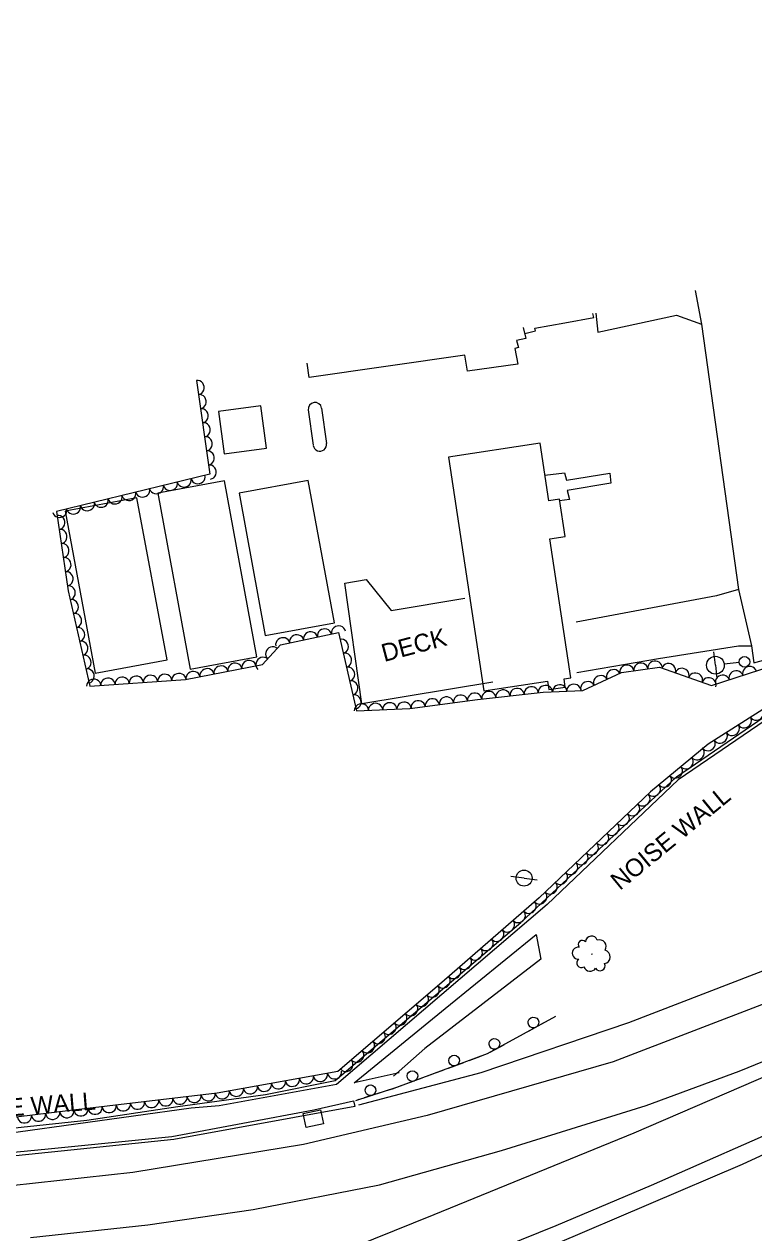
# Model space of a CAD drawing. Extents: x 1722896 to 1754269, y 648279 to 666297.
# Drawn here: x 1741122 to 1741327, y 650440.4 to 650780.1 of the extents above; entities that cross this region are included whole.
import ezdxf

# ---------------------------------------------------------------- set-up
doc = ezdxf.new("R2010")
doc.units = 0
for name, color, linetype in [('DESIGN - CENTERLINE - Proposed Text', 7, 'Continuous'), ('DESIGN - SCRATCH - User 1', 7, 'Continuous'), ('SURVEY - CENTERLINE - Preliminary Text', 7, 'Continuous'), ('SURVEY - CONTROL with Text', 7, 'Continuous'), ('SURVEY - DRAINAGE - Natural Features', 7, 'Continuous'), ('SURVEY - DTM - Breaklines', 7, 'Continuous'), ('SURVEY - VEGETATION - Features with Text', 7, 'Continuous')]:
    doc.layers.add(name, color=color, linetype=linetype)

msp = doc.modelspace()

# ---------------------------------------------------------------- linework, layer by layer
at = {"layer": 'DESIGN - CENTERLINE - Proposed Text'}
for p, q in [((1741201.83, 650671.71), (1741203.23, 650661.76)), ((1741205.54, 650672.24), (1741206.94, 650662.28))]:
    msp.add_line(p, q, dxfattribs=at)
for points in [[(1741262.67, 650693.18), (1741265.69, 650693.99), (1741265.5, 650694.69), (1741273.9, 650696.18), (1741282.07, 650697.68), (1741281.77, 650698.83)], [(1741262.19, 650694.89), (1741262.93, 650691.76), (1741260.35, 650691.18), (1741260.87, 650689.24), (1741259.85, 650688.97), (1741260.7, 650684.58), (1741246.52, 650682.65), (1741245.75, 650687.1), (1741202.05, 650680.8), (1741201.55, 650684.88)], [(1741268.27, 650653.38), (1741273.76, 650654.06), (1741274.33, 650651.93), (1741286.57, 650653.89), (1741286.78, 650651.12), (1741274.58, 650649.02), (1741275.21, 650646.57), (1741272.42, 650646.17)], [(1741253.69, 650595.23), (1741216.85, 650589.07), (1741212.07, 650623.02), (1741218.06, 650624.06), (1741225.06, 650615.31), (1741245.84, 650618.78)]]:
    msp.add_lwpolyline(points, dxfattribs=at)
for points in [[(1741188.52, 650672.83), (1741176.57, 650671.23), (1741178.16, 650659.37), (1741190.11, 650660.97)], [(1741241.19, 650658.42), (1741251.12, 650592.77), (1741269.03, 650595.49), (1741269.39, 650593.11), (1741274, 650593.81), (1741273.66, 650596.08), (1741275.59, 650596.37), (1741269.67, 650635.5), (1741273.94, 650636.14), (1741272.36, 650646.6), (1741269.37, 650646.14), (1741266.92, 650662.32)], [(1741159.54, 650648.33), (1741168.64, 650598.82), (1741187.39, 650602.26), (1741178.29, 650651.78)], [(1741182.36, 650648.29), (1741189.74, 650608.29), (1741209.2, 650611.88), (1741201.83, 650651.88)], [(1741133.49, 650643.25), (1741141.99, 650597.71), (1741162.15, 650601.47), (1741153.66, 650647.01)]]:
    msp.add_lwpolyline(points, close=True, dxfattribs=at)
for centre, start, end in [((1741203.69, 650671.95), 8.0108, 188.0108), ((1741205.09, 650662), 188.0108, 8.0108)]:
    msp.add_arc(centre, 1.88, start, end, dxfattribs=at)
at = {"layer": 'DESIGN - SCRATCH - User 1'}
for points in [[(1741061.34, 650465.37), (1741061.07, 650466.47), (1741088.23, 650467.15), (1741114.06, 650469.31), (1741139.61, 650472.03), (1741165.16, 650475.88), (1741189.82, 650479.28), (1741209.34, 650483.17), (1741261.57, 650527.63), (1741305.3, 650568.56), (1741340.53, 650592.75), (1741365.31, 650610.02), (1741455.52, 650669.76), (1741542.31, 650723.51), (1741587.32, 650746.12), (1741600.67, 650752.84)], [(1741601.2, 650750.77), (1741582.94, 650742.32), (1741549.07, 650725.47), (1741541.49, 650721.89), (1741464.8, 650673.87), (1741423.33, 650647.16), (1741353.95, 650600.86), (1741332.25, 650585.8), (1741305.68, 650567.69), (1741268.92, 650532.69), (1741209.73, 650482.13), (1741176.76, 650476.13), (1741168.91, 650475.45), (1741120.36, 650468.7), (1741082.09, 650465.82), (1741070.93, 650465.69), (1741061.34, 650465.37)], [(1741271.25, 650501.19), (1741252.09, 650490.68), (1741226.59, 650481.2), (1741215.06, 650477.54)], [(1741271.25, 650501.19), (1741269.19, 650500.06)], [(1741262.35, 650496.31), (1741260.29, 650495.18)], [(1741267.79, 650499.29), (1741263.75, 650497.08)], [(1741256.83, 650493.28), (1741252.79, 650491.07)], [(1741260.29, 650495.18), (1741258.23, 650494.05)], [(1741249.14, 650489.58), (1741246.94, 650488.76)], [(1741251.34, 650490.4), (1741249.14, 650489.58)], [(1741239.63, 650486.05), (1741237.43, 650485.23)], [(1741245.44, 650488.21), (1741241.13, 650486.6)], [(1741233.72, 650483.85), (1741229.41, 650482.25)], [(1741237.43, 650485.23), (1741235.22, 650484.41)], [(1741221.93, 650479.72), (1741217.54, 650478.33)], [(1741225.69, 650480.91), (1741223.45, 650480.2)], [(1741227.91, 650481.69), (1741226.59, 650481.2), (1741225.69, 650480.91)], [(1741214.5, 650477.48), (1741214.91, 650475.94), (1741164.01, 650466.62), (1741132.44, 650463.36), (1741103.19, 650460.36)], [(1741108.37, 650462.04), (1741128.75, 650464.04), (1741163.53, 650467.51), (1741203.39, 650475), (1741214.5, 650477.48)], [(1741216.02, 650477.84), (1741215.06, 650477.54)]]:
    msp.add_lwpolyline(points, dxfattribs=at)
for centre, start, end in [((1741265.07, 650499.51), 52.0141, 52.0043), ((1741254.11, 650493.5), 52.0141, 52.0043), ((1741242.78, 650488.82), 43.6575, 43.6477), ((1741231.06, 650484.46), 43.6575, 43.6477), ((1741219.3, 650480.46), 40.8733, 40.8635)]:
    msp.add_arc(centre, 1.5, start, end, dxfattribs=at)
at = {"layer": 'SURVEY - CENTERLINE - Preliminary Text'}
for points in [[(1741310.52, 650705.27), (1741312.27, 650695.83), (1741322.64, 650621.26), (1741326.28, 650605.42), (1741327, 650600.65), (1741347.83, 650606.42), (1741333.15, 650696.64), (1741330.83, 650709.39)], [(1741282.57, 650698.95), (1741283.18, 650693.54), (1741305.21, 650698.33), (1741312.27, 650695.83)], [(1741618.42, 650678.36), (1741593.38, 650660.8), (1741545.96, 650629.88), (1741507.77, 650606.51), (1741455.66, 650576.01), (1741403.96, 650548.91), (1741401.81, 650551.24), (1741382.98, 650546.88), (1741370.72, 650546.6), (1741361.64, 650549.16), (1741358.84, 650550.46), (1741355.83, 650555.79), (1741346.55, 650552.08), (1741346.27, 650545.92), (1741345.79, 650537.82), (1741343.91, 650531.8), (1741340.8, 650525.49), (1741334.73, 650516.03), (1741291.74, 650499.38), (1741250.28, 650485.35), (1741215.89, 650476.29)], [(1741620.01, 650668.5), (1741594.52, 650650.15), (1741554.88, 650624.69), (1741511.09, 650598.23), (1741455.36, 650566.77), (1741403.26, 650538.59), (1741362.77, 650519.1), (1741331.57, 650505.45), (1741287.5, 650488.42), (1741235.19, 650473.4), (1741200.52, 650465.2), (1741152.57, 650457.35), (1741111.46, 650452.89), (1741061.2, 650451.35), (1741013.27, 650452.91), (1740961.37, 650457.87), (1740918.07, 650465.37), (1740877.99, 650474.71), (1740840.72, 650485.41), (1740799.93, 650499.48), (1740751.47, 650520.6), (1740713.66, 650540.02), (1740668.71, 650566.09), (1740639.26, 650584.75)], [(1740663.17, 650209.42), (1740713.57, 650228.05), (1740766.17, 650247.21), (1740812.55, 650264.89), (1740853.54, 650280.29), (1740905.78, 650300.18), (1740959.47, 650320.23), (1740995.08, 650333.53), (1741032.4, 650347.65), (1741088.13, 650369.35), (1741132.66, 650386.99), (1741174.51, 650403.66), (1741221.85, 650422.4), (1741271.42, 650442.46), (1741298.21, 650453.75), (1741339.91, 650472.12), (1741376.6, 650489.58), (1741422.55, 650513.01), (1741459.41, 650533.06), (1741507.34, 650560.9), (1741543.13, 650583.79), (1741582.43, 650611.1), (1741628.71, 650644.85)], [(1740663.13, 650201.64), (1740736, 650230.35), (1740787.09, 650249.79), (1740849.11, 650273.33), (1740903.51, 650293.92), (1740968.45, 650318.23), (1741033.79, 650343.14), (1741135.2, 650383), (1741202.49, 650409.84), (1741271.19, 650437.21), (1741323.78, 650459.7), (1741361.81, 650477.33), (1741431.55, 650513.04), (1741508.09, 650556.62), (1741549.75, 650583.15), (1741604.41, 650621.02), (1741630.49, 650640.99)], [(1741322.64, 650621.26), (1741316.52, 650619.43), (1741277.08, 650612.06)], [(1741277.22, 650597.86), (1741300.24, 650601.8), (1741322.68, 650605.38), (1741326.28, 650605.42)], [(1741123.8, 650439.06), (1741156.7, 650442.61), (1741186.29, 650446.97), (1741221.82, 650453.88), (1741256.07, 650463.56), (1741296.73, 650476.22), (1741322.9, 650485.88), (1741360.99, 650501.36), (1741399.13, 650519.71), (1741484.9, 650565.92), (1741416.89, 650527.28), (1741369.14, 650502.44), (1741336.41, 650487.08), (1741293.29, 650468.45), (1741237.06, 650445.42), (1741192.07, 650427.28)]]:
    msp.add_lwpolyline(points, dxfattribs=at)
at = {"layer": 'SURVEY - DRAINAGE - Natural Features'}
msp.add_line((1741203.22, 650472.5), (1741203.22, 650472.5), dxfattribs=at)
msp.add_lwpolyline([(1741201.2, 650470.02), (1741200.36, 650473.93), (1741205.24, 650474.98), (1741206.09, 650471.07), (1741201.2, 650470.02)], dxfattribs=at)
at = {"layer": 'SURVEY - DTM - Breaklines'}
for p, q in [((1741316.18, 650599.95), (1741315.75, 650603.68)), ((1741316.18, 650599.95), (1741316.6, 650596.23)), ((1741322.88, 650600.72), (1741318.66, 650600.24)), ((1741262.43, 650540.1), (1741258.71, 650540.58)), ((1741262.43, 650540.1), (1741266.15, 650539.63))]:
    msp.add_line(p, q, dxfattribs=at)
for centre, radius in [((1741316.18, 650599.95), 2.5), ((1741324.37, 650600.89), 1.5), ((1741262.43, 650540.1), 2.25)]:
    msp.add_circle(centre, radius, dxfattribs=at)
at = {"layer": 'SURVEY - VEGETATION - Features with Text'}
for points in [[(1741531.69, 650780.15), (1741537.52, 650757.48), (1741544.1, 650754.28), (1741547.79, 650744.45), (1741548.86, 650733.93), (1741536.63, 650722.64), (1741509.13, 650705.26), (1741474.22, 650682.25), (1741443.32, 650663.46), (1741412.28, 650642.7), (1741376.77, 650620.87), (1741351.51, 650601.47), (1741314.13, 650577.78), (1741297.96, 650564.32), (1741266.72, 650534.6), (1741239.3, 650510.78), (1741210.16, 650485.7), (1741176.24, 650479.69), (1741135.05, 650474.76), (1741088.38, 650469.03)], [(1741170.42, 650679.98), (1741174.18, 650653.68), (1741131.12, 650643.16), (1741134.37, 650620.84), (1741140.42, 650594.1), (1741167.32, 650595.9), (1741188.98, 650600.18), (1741194, 650605.66), (1741210.33, 650609.12), (1741215.33, 650587.13), (1741230.33, 650587.78), (1741249.38, 650590.34), (1741267.81, 650592.38), (1741278.96, 650592.83), (1741289.85, 650597.89), (1741300.45, 650599.43), (1741315.08, 650594.29), (1741332.16, 650599.78)], [(1741227.38, 650485.33), (1741214.71, 650482.52), (1741240.24, 650503.49), (1741265.81, 650524.25), (1741267.11, 650517.32), (1741234.57, 650492.23), (1741225.75, 650484.41)]]:
    msp.add_lwpolyline(points, dxfattribs=at)
msp.add_circle((1741281.51, 650518.72), 0.0595, dxfattribs=at)
for centre, radius, start, end in [((1741281.39, 650522.12), 1.71, 19.7827, 176.5716), ((1741277.69, 650518.99), 1.7, 81.9195, 275.3392), ((1741278.82, 650521.44), 1.17, 41.8988, 220.6445), ((1741283.54, 650520.84), 1.94, 328.8354, 106.3596), ((1741284.72, 650517.96), 1.93, 279.7312, 75.5697), ((1741278.58, 650516.23), 1.3, 124.5382, 301.8573), ((1741280.99, 650515.75), 1.83, 199.8252, 326.6709), ((1741283.76, 650515.46), 1.42, 209.9841, 24.9844)]:
    msp.add_arc(centre, radius, start, end, dxfattribs=at)
for centre, major_axis in [((1741170.7, 650678), (0.28, -1.98)), ((1741171.26, 650674.04), (0.28, -1.98)), ((1741171.83, 650670.08), (0.28, -1.98)), ((1741172.4, 650666.12), (0.28, -1.98)), ((1741172.96, 650662.16), (0.28, -1.98)), ((1741173.53, 650658.2), (0.28, -1.98)), ((1741174.1, 650654.24), (0.28, -1.98)), ((1741166.96, 650651.91), (-1.94, -0.47)), ((1741170.85, 650652.86), (-1.94, -0.47)), ((1741155.31, 650649.07), (-1.94, -0.47)), ((1741159.19, 650650.02), (-1.94, -0.47)), ((1741163.08, 650650.97), (-1.94, -0.47)), ((1741139.76, 650645.27), (-1.94, -0.47)), ((1741143.65, 650646.22), (-1.94, -0.47)), ((1741147.53, 650647.17), (-1.94, -0.47)), ((1741151.42, 650648.12), (-1.94, -0.47)), ((1741131.99, 650643.38), (-1.94, -0.47)), ((1741131.57, 650640.09), (0.29, -1.98)), ((1741135.88, 650644.32), (-1.94, -0.47)), ((1741132.15, 650636.13), (0.29, -1.98)), ((1741132.72, 650632.17), (0.29, -1.98)), ((1741133.3, 650628.22), (0.29, -1.98)), ((1741133.87, 650624.26), (0.29, -1.98)), ((1741134.49, 650620.31), (0.44, -1.95)), ((1741135.37, 650616.4), (0.44, -1.95)), ((1741136.26, 650612.5), (0.44, -1.95)), ((1741137.14, 650608.6), (0.44, -1.95)), ((1741198.56, 650606.63), (1.96, 0.41)), ((1741202.47, 650607.45), (1.96, 0.41)), ((1741206.38, 650608.28), (1.96, 0.41)), ((1741210.3, 650609.11), (1.96, 0.41)), ((1741138.02, 650604.7), (0.44, -1.95)), ((1741191.74, 650603.2), (1.35, 1.48)), ((1741194.64, 650605.8), (1.96, 0.41)), ((1741211.21, 650605.26), (0.44, -1.95)), ((1741138.91, 650600.8), (0.44, -1.95)), ((1741185.15, 650599.42), (1.96, 0.39)), ((1741189.04, 650600.24), (1.35, 1.48)), ((1741212.1, 650601.36), (0.44, -1.95)), ((1741299.21, 650599.25), (1.98, 0.29)), ((1741139.79, 650596.9), (0.44, -1.95)), ((1741169.45, 650596.32), (1.96, 0.39)), ((1741173.37, 650597.1), (1.96, 0.39)), ((1741177.3, 650597.87), (1.96, 0.39)), ((1741181.22, 650598.65), (1.96, 0.39)), ((1741212.98, 650597.45), (0.44, -1.95)), ((1741287.55, 650596.82), (1.81, 0.84)), ((1741291.3, 650598.1), (1.98, 0.29)), ((1741295.26, 650598.67), (1.98, 0.29)), ((1741303.05, 650598.52), (1.89, -0.66)), ((1741306.82, 650597.19), (1.89, -0.66)), ((1741310.59, 650595.87), (1.89, -0.66)), ((1741321.98, 650596.51), (1.9, 0.61)), ((1741325.79, 650597.73), (1.9, 0.61)), ((1741141.55, 650594.17), (2, 0.13)), ((1741145.54, 650594.44), (2, 0.13)), ((1741149.53, 650594.71), (2, 0.13)), ((1741153.52, 650594.98), (2, 0.13)), ((1741157.51, 650595.25), (2, 0.13)), ((1741161.5, 650595.51), (2, 0.13)), ((1741165.49, 650595.78), (2, 0.13)), ((1741213.87, 650593.55), (0.44, -1.95)), ((1741272.44, 650592.56), (2, 0.08)), ((1741276.43, 650592.72), (2, 0.08)), ((1741280.29, 650593.45), (1.81, 0.84)), ((1741283.92, 650595.13), (1.81, 0.84)), ((1741314.37, 650594.54), (1.89, -0.66)), ((1741318.17, 650595.29), (1.9, 0.61)), ((1741214.76, 650589.65), (0.44, -1.95)), ((1741240.63, 650589.17), (1.98, 0.27)), ((1741244.6, 650589.7), (1.98, 0.27)), ((1741248.56, 650590.24), (1.98, 0.27)), ((1741252.53, 650590.69), (1.99, 0.22)), ((1741256.51, 650591.13), (1.99, 0.22)), ((1741260.48, 650591.57), (1.99, 0.22)), ((1741264.46, 650592.01), (1.99, 0.22)), ((1741268.44, 650592.4), (2, 0.08)), ((1741216.74, 650587.19), (2, 0.09)), ((1741220.73, 650587.36), (2, 0.09)), ((1741224.73, 650587.54), (2, 0.09)), ((1741228.73, 650587.71), (2, 0.09)), ((1741232.7, 650588.1), (1.98, 0.27)), ((1741236.67, 650588.63), (1.98, 0.27)), ((1741324.33, 650584.25), (-1.69, -1.07)), ((1741327.71, 650586.39), (-1.69, -1.07)), ((1741317.57, 650579.96), (-1.69, -1.07)), ((1741320.95, 650582.1), (-1.69, -1.07)), ((1741314.19, 650577.82), (-1.69, -1.07)), ((1741311.11, 650575.27), (-1.54, -1.28)), ((1741304.97, 650570.15), (-1.54, -1.28)), ((1741308.04, 650572.71), (-1.54, -1.28)), ((1741301.89, 650567.59), (-1.54, -1.28)), ((1741298.82, 650565.03), (-1.54, -1.28)), ((1741292.97, 650559.57), (-1.45, -1.38)), ((1741295.87, 650562.33), (-1.45, -1.38)), ((1741290.07, 650556.82), (-1.45, -1.38)), ((1741287.18, 650554.06), (-1.45, -1.38)), ((1741284.28, 650551.3), (-1.45, -1.38)), ((1741278.48, 650545.79), (-1.45, -1.38)), ((1741281.38, 650548.55), (-1.45, -1.38)), ((1741275.58, 650543.03), (-1.45, -1.38)), ((1741272.69, 650540.28), (-1.45, -1.38)), ((1741269.79, 650537.52), (-1.45, -1.38)), ((1741263.88, 650532.13), (-1.51, -1.31)), ((1741266.89, 650534.76), (-1.45, -1.38)), ((1741260.86, 650529.51), (-1.51, -1.31)), ((1741257.84, 650526.88), (-1.51, -1.31)), ((1741254.82, 650524.26), (-1.51, -1.31)), ((1741248.78, 650519.01), (-1.51, -1.31)), ((1741251.8, 650521.64), (-1.51, -1.31)), ((1741245.76, 650516.39), (-1.51, -1.31)), ((1741242.74, 650513.77), (-1.51, -1.31)), ((1741236.69, 650508.53), (-1.52, -1.3)), ((1741239.72, 650511.14), (-1.51, -1.31)), ((1741233.66, 650505.92), (-1.52, -1.3)), ((1741230.63, 650503.31), (-1.52, -1.3)), ((1741224.56, 650498.09), (-1.52, -1.3)), ((1741227.6, 650500.7), (-1.52, -1.3)), ((1741221.53, 650495.49), (-1.52, -1.3)), ((1741218.5, 650492.88), (-1.52, -1.3)), ((1741215.47, 650490.27), (-1.52, -1.3)), ((1741209.18, 650485.52), (-1.97, -0.35)), ((1741212.44, 650487.66), (-1.52, -1.3)), ((1741189.49, 650482.03), (-1.97, -0.35)), ((1741193.43, 650482.73), (-1.97, -0.35)), ((1741197.36, 650483.43), (-1.97, -0.35)), ((1741201.3, 650484.13), (-1.97, -0.35)), ((1741205.24, 650484.82), (-1.97, -0.35)), ((1741169.74, 650478.91), (-1.99, -0.24)), ((1741173.71, 650479.38), (-1.99, -0.24)), ((1741177.67, 650479.94), (-1.97, -0.35)), ((1741181.61, 650480.64), (-1.97, -0.35)), ((1741185.55, 650481.34), (-1.97, -0.35)), ((1741141.94, 650475.58), (-1.99, -0.24)), ((1741145.91, 650476.06), (-1.99, -0.24)), ((1741149.88, 650476.53), (-1.99, -0.24)), ((1741153.85, 650477.01), (-1.99, -0.24)), ((1741157.83, 650477.48), (-1.99, -0.24)), ((1741161.8, 650477.96), (-1.99, -0.24)), ((1741165.77, 650478.43), (-1.99, -0.24)), ((1741122.08, 650473.17), (-1.99, -0.24)), ((1741126.05, 650473.66), (-1.99, -0.24)), ((1741130.03, 650474.14), (-1.99, -0.24)), ((1741134, 650474.63), (-1.99, -0.24)), ((1741137.97, 650475.11), (-1.99, -0.24))]:
    msp.add_ellipse(centre, major_axis=major_axis, ratio=0.940188, start_param=0, end_param=3.141593, dxfattribs=at)

# ---------------------------------------------------------------- texts
at = {"layer": 'DESIGN - SCRATCH - User 1'}
for rotation, p in [(39.4308, (1741289.35, 650536.48)), (4.6215, (1741101.48, 650471.77))]:
    msp.add_text('NOISE WALL', height=5, rotation=rotation, dxfattribs=at).set_placement(p)
at = {"layer": 'SURVEY - CONTROL with Text'}
msp.add_text('DECK', height=5, rotation=14.8661, dxfattribs=at).set_placement((1741223.14, 650600.84))

doc.saveas('drawing.dxf')
